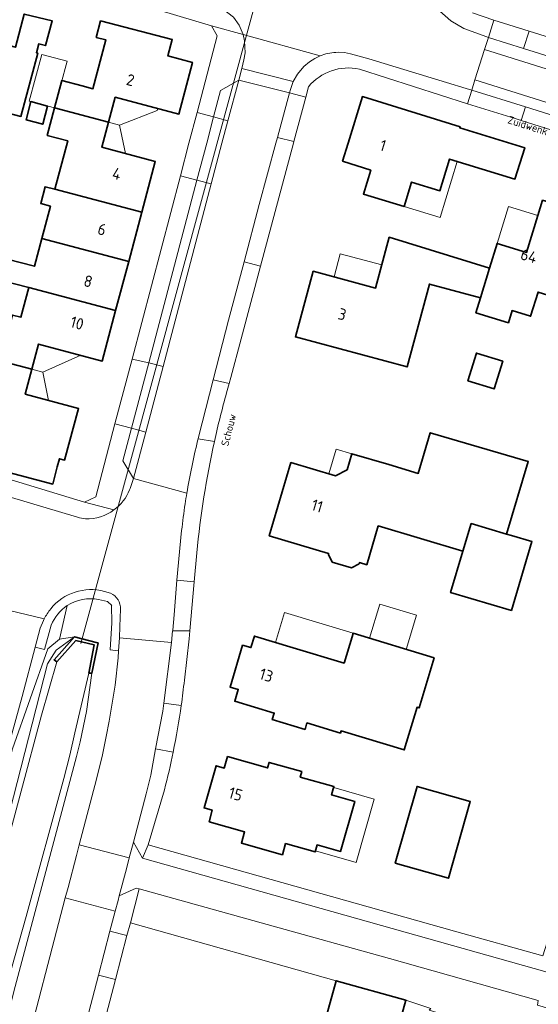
# Model space of a CAD drawing. Header units: metres. Extents: x 149984 to 156489, y 469398 to 478068.
# Tile 757 of 854: x 154471 to 154532, y 473399 to 473515. Entities that reach past the tile are written whole.
import ezdxf
from ezdxf.enums import TextEntityAlignment as Align

# ---------------------------------------------------------------- set-up
doc = ezdxf.new("R2010")
doc.units = ezdxf.units.M
doc.header["$LTSCALE"] = 0.75
for name, color, linetype, lineweight in [('B-WE-GK-KADEMUUR-GV', 252, 'Continuous', 35), ('B-WE-GR-BEPLANTING_CULTUUR_HEESTERS-GV', 252, 'Continuous', 18), ('B-WE-KW-KUNSTWERK_DUIKER-G', 6, 'Continuous', 18), ('B-WE-OG-BEBOUWING-GV', 6, 'Continuous', 35), ('B-WE-OG-BEBOUWING-T18', 1, 'Continuous', 18), ('B-WE-OG-BEBOUWING_LUIFEL-GV', 6, 'Continuous', 18), ('B-WE-OG-BEBOUWING_OVERBOUWING-GV', 6, 'Continuous', 18), ('B-WE-OG-TERREIN_BEGROEID-GV', 252, 'Continuous', 18), ('B-WE-OG-TERREIN_ERF-GV', 252, 'Continuous', 18), ('B-WE-OG-TERREIN_OEVER-GV', 252, 'Continuous', 18), ('B-WE-OG-TOPOGRAFIE-T18', 7, 'Continuous', 18), ('B-WE-OG-WATER-GV', 252, 'Continuous', 18), ('B-WE-VH-GESLOTENVERHARDING_ASFALT-GV', 252, 'Continuous', 18), ('B-WE-VH-OPENVERHARDING_BETONSTRAATSTEEN-GV', 252, 'Continuous', 18), ('B-WE-VH-OPENVERHARDING_STRAATBAKSTEEN-GV', 252, 'Continuous', 18), ('B-WE-VH-OPENVERHARDING_TEGEL-GV', 252, 'Continuous', 18)]:
    doc.layers.add(name, color=color, linetype=linetype, lineweight=lineweight)
doc.styles.add('NLCS-ISO-M500-T18', font='NLCS-ISO.ttf', dxfattribs={"height": 0.9})
doc.styles.add('NLCS-ISO-M750-T18', font='NLCS-ISO.ttf', dxfattribs={"height": 1.35})

msp = doc.modelspace()

# ---------------------------------------------------------------- linework, layer by layer
at = {"layer": 'B-WE-GK-KADEMUUR-GV', "flags": 128}
msp.add_lwpolyline([(154479.608, 473437.653), (154480.346, 473441.212), (154480.122, 473441.261), (154477.568, 473441.942), (154475.159, 473439.229), (154475.505, 473438.995), (154477.708, 473441.499), (154479.879, 473440.983), (154479.265, 473437.648)], close=True, dxfattribs=at)
at = {"layer": 'B-WE-GR-BEPLANTING_CULTUUR_HEESTERS-GV', "flags": 128}
for points in [[(154547.332, 473394.086), (154531.976, 473398.622), (154532.074, 473399.168), (154514.587, 473404.103), (154500.221, 473408.117), (154485.178, 473412.278), (154484.129, 473408.315), (154508.32, 473401.476)], [(154508.32, 473401.476), (154516.512, 473399.203), (154519.455, 473398.235), (154519.251, 473398.031), (154543.831, 473390.551), (154550.873, 473388.476)]]:
    msp.add_lwpolyline(points, dxfattribs=at)
at = {"layer": 'B-WE-KW-KUNSTWERK_DUIKER-G', "flags": 128}
msp.add_lwpolyline([(154478.324, 473441.132), (154501.435, 473526.086)], dxfattribs=at)
at = {"layer": 'B-WE-OG-BEBOUWING-GV', "flags": 128}
for points in [[(154467.928, 473511.991), (154465.857, 473504.548), (154471.26, 473503.134), (154473.238, 473510.596), (154473.093, 473510.633), (154473.37, 473511.677), (154474.172, 473511.465), (154474.946, 473514.363), (154471.665, 473515.178), (154470.611, 473511.267)], [(154475.22, 473504.139), (154481.563, 473502.447), (154482.347, 473505.404), (154489.831, 473503.424), (154491.431, 473509.487), (154488.554, 473510.249), (154489.049, 473512.196), (154480.628, 473514.369), (154480.128, 473512.432), (154481.267, 473512.137), (154479.725, 473506.393), (154478.48, 473506.727), (154476.084, 473507.37)], [(154472.434, 473504.884), (154471.864, 473502.752), (154473.836, 473502.225), (154474.406, 473504.357)], [(154509.071, 473497.864), (154512.383, 473496.801), (154511.53, 473494.004), (154516.312, 473492.545), (154517.188, 473495.414), (154520.526, 473494.396), (154521.661, 473498.117), (154529.332, 473495.776), (154530.503, 473499.454), (154522.858, 473501.814), (154522.893, 473501.927), (154511.419, 473505.47), (154509.73, 473500)], [(154481.563, 473502.447), (154475.22, 473504.139), (154474.357, 473500.915), (154476.771, 473500.274), (154475.26, 473494.57), (154485.477, 473491.893), (154487.057, 473497.841), (154480.784, 473499.506)], [(154473.729, 473488.79), (154483.936, 473486.094), (154485.477, 473491.893), (154475.26, 473494.57), (154474.116, 473494.87), (154473.59, 473492.882), (154474.733, 473492.582)], [(154535.299, 473478.872), (154539.306, 473492.362), (154535.84, 473493.429), (154535.521, 473492.391), (154532.594, 473493.29), (154532.046, 473491.502), (154530.708, 473487.137), (154527.246, 473488.198), (154526.36, 473485.306), (154525.284, 473481.796), (154524.748, 473480.046), (154528.572, 473478.874), (154529.012, 473480.308), (154531.182, 473479.642), (154532.053, 473482.482), (154535.877, 473481.31), (154535.144, 473478.92)], [(154482.397, 473480.304), (154483.936, 473486.094), (154473.729, 473488.79), (154472.86, 473485.511), (154469.641, 473486.361), (154468.978, 473483.85), (154472.195, 473483)], [(154505.61, 473484.925), (154503.537, 473477.212), (154516.654, 473473.672), (154519.283, 473483.414), (154525.284, 473481.796), (154526.36, 473485.306), (154514.562, 473488.922), (154512.959, 473482.951)], [(154482.397, 473480.304), (154472.195, 473483), (154471.272, 473479.517), (154470.263, 473479.774), (154469.715, 473477.624), (154467.082, 473478.32), (154466.855, 473477.459), (154466.227, 473475.08), (154472.552, 473473.412), (154473.341, 473476.362), (154480.821, 473474.371)], [(154472.552, 473473.412), (154466.227, 473475.08), (154463.11, 473475.902), (154462.541, 473473.747), (154465.54, 473472.955), (154465.255, 473471.876), (154467.674, 473471.238), (154466.143, 473465.436), (154466.771, 473465.27), (154465.984, 473462.289), (154475.007, 473459.905), (154475.538, 473461.915), (154475.796, 473462.881), (154476.408, 473462.718), (154478.048, 473468.792), (154471.766, 473470.475)], [(154523.807, 473472.054), (154526.894, 473471.098), (154527.9, 473474.346), (154524.813, 473475.302)], [(154513.271, 473454.98), (154523.235, 473452.02), (154524.197, 473455.261), (154528.369, 473454.021), (154530.901, 473462.538), (154519.394, 473465.945), (154517.978, 473461.16), (154514.503, 473462.189), (154510.163, 473463.474), (154509.602, 473461.581), (154508.23, 473460.874), (154503.005, 473462.425), (154500.46, 473453.816), (154507.435, 473451.737), (154507.405, 473451.6), (154507.869, 473450.734), (154510.147, 473450.061), (154511.011, 473450.521), (154511.061, 473450.66), (154511.917, 473450.415)], [(154524.197, 473455.261), (154523.235, 473452.02), (154521.785, 473447.14), (154528.929, 473445.035), (154531.336, 473453.139), (154528.927, 473453.855), (154528.369, 473454.021)], [(154519.858, 473439.458), (154510.32, 473442.36), (154510.193, 473441.939), (154509.26, 473438.845), (154503.257, 473440.656), (154498.71, 473442.028), (154498.298, 473440.662), (154497.331, 473440.953), (154495.846, 473436.032), (154496.813, 473435.741), (154496.398, 473434.365), (154501.042, 473432.965), (154500.814, 473432.208), (154504.662, 473431.048), (154504.891, 473431.804), (154508.835, 473430.614), (154508.91, 473430.863), (154516.33, 473428.625), (154517.843, 473433.642), (154518.082, 473433.57)], [(154493.378, 473420.168), (154497.564, 473418.985), (154497.189, 473417.657), (154502.01, 473416.294), (154502.385, 473417.622), (154505.849, 473416.643), (154506.083, 473417.47), (154508.839, 473416.691), (154510.502, 473422.574), (154507.793, 473423.339), (154508.069, 473424.318), (154504.104, 473425.439), (154504.284, 473426.076), (154500.436, 473427.157), (154500.258, 473426.526), (154495.557, 473427.855), (154495.17, 473426.491), (154494.203, 473426.765), (154492.799, 473421.811), (154493.766, 473421.536)], [(154515.277, 473415.304), (154521.522, 473413.538), (154524.079, 473422.584), (154517.834, 473424.349)], [(154514.509, 473391.969), (154516.512, 473399.203), (154508.32, 473401.476), (154506.311, 473394.255)]]:
    msp.add_lwpolyline(points, close=True, dxfattribs=at)
at = {"layer": 'B-WE-OG-BEBOUWING_LUIFEL-GV', "flags": 128}
for points in [[(154472.241, 473504.936), (154475.22, 473504.139), (154476.692, 473509.643), (154473.713, 473510.44)], [(154482.347, 473505.404), (154481.563, 473502.447), (154482.842, 473502.106), (154487.279, 473503.844), (154487.342, 473504.082)], [(154482.842, 473502.106), (154481.563, 473502.447), (154480.784, 473499.506), (154483.557, 473498.77)], [(154521.661, 473498.117), (154520.526, 473494.396), (154517.188, 473495.414), (154516.312, 473492.545), (154520.542, 473491.253), (154522.555, 473497.844)], [(154527.246, 473488.198), (154530.708, 473487.137), (154532.046, 473491.502), (154528.584, 473492.563)], [(154508.084, 473484.261), (154512.959, 473482.951), (154513.69, 473485.673), (154508.814, 473486.982)], [(154473.341, 473476.362), (154472.552, 473473.412), (154473.858, 473473.067), (154478.295, 473475.043)], [(154473.858, 473473.067), (154472.552, 473473.412), (154471.766, 473470.475), (154474.526, 473469.736)], [(154510.163, 473463.474), (154508.335, 473464.016), (154507.47, 473461.1), (154508.23, 473460.874), (154509.602, 473461.581)], [(154501.19, 473441.28), (154509.26, 473438.845), (154510.32, 473442.36), (154502.25, 473444.793)], [(154508.036, 473424.202), (154507.793, 473423.339), (154510.502, 473422.574), (154508.839, 473416.691), (154506.083, 473417.47), (154505.881, 473416.755), (154510.687, 473415.395), (154512.798, 473422.855)]]:
    msp.add_lwpolyline(points, close=True, dxfattribs=at)
at = {"layer": 'B-WE-OG-BEBOUWING_OVERBOUWING-GV', "flags": 128}
msp.add_lwpolyline([(154512.252, 473441.772), (154516.553, 473440.463), (154517.773, 473444.473), (154513.472, 473445.782)], close=True, dxfattribs=at)
at = {"layer": 'B-WE-OG-TERREIN_BEGROEID-GV'}
for points in [[(154480.405, 473446.313, 0.1969131), (154476.714, 473445.602)], [(154476.714, 473445.602, 0.1531429), (154474.831, 473443.312)], [(154480.667, 473427.283, 0.013597), (154481.643, 473432.001)]]:
    msp.add_lwpolyline(points, format="xyb", dxfattribs=at)
at = {"layer": 'B-WE-OG-TERREIN_BEGROEID-GV', "flags": 128}
for points in [[(154481.643, 473432.001), (154482.336, 473436.252), (154482.685, 473439.479), (154482.75, 473440.305), (154481.775, 473440.385), (154481.964, 473443.562), (154481.917, 473445.622), (154481.937, 473445.637), (154481.459, 473446.103), (154480.405, 473446.313)], [(154474.831, 473443.312), (154474.045, 473440.433), (154472.956, 473440.708), (154471.425, 473434.912), (154463.411, 473405.986), (154454.685, 473374.384), (154441.894, 473327.464), (154438.802, 473316.205), (154431.72, 473289.931), (154431.24, 473288.152), (154433.359, 473287.555), (154436.445, 473299.455), (154444.521, 473332.122), (154452.48, 473361.837), (154462.595, 473398.912), (154470.279, 473428.779), (154474.427, 473440.506), (154475.794, 473441.665), (154476.714, 473445.602)], [(154476.714, 473445.602), (154475.794, 473441.665), (154477.568, 473441.942), (154480.122, 473441.261), (154480.346, 473441.212), (154479.608, 473437.653), (154478.97, 473433.171), (154478.24, 473429.599), (154477.794, 473427.873), (154470.442, 473400.232), (154461.756, 473365.507), (154459.908, 473358.759), (154452.407, 473329.984), (154449.672, 473319.1), (154446.254, 473304.754), (154441.85, 473285.153), (154443.268, 473284.785)], [(154477.787, 473416.211), (154478.111, 473417.451), (154480.139, 473425.192), (154480.667, 473427.283)], [(154448.5, 473306.054), (154449.041, 473306.059), (154449.396, 473307.423), (154455.048, 473329.025), (154460.425, 473349.828), (154465.944, 473370.673), (154471.335, 473391.496), (154476.483, 473411.235), (154476.806, 473412.467), (154477.787, 473416.211)]]:
    msp.add_lwpolyline(points, dxfattribs=at)
msp.add_lwpolyline([(154437.9, 473299.09), (154445.21, 473328.95), (154450.3, 473347.6), (154456.62, 473371.72), (154461.28, 473388.6), (154463.21, 473395.5), (154464.78, 473401.19), (154466.56, 473408.64), (154468.55, 473416.07), (154474.4, 473438.75), (154475.396, 473440.377), (154477.568, 473441.942), (154475.794, 473441.665), (154474.427, 473440.506), (154470.279, 473428.779), (154462.595, 473398.912), (154452.48, 473361.837), (154444.521, 473332.122), (154436.445, 473299.455), (154433.359, 473287.555), (154434.812, 473287.145)], close=True, dxfattribs=at)
at = {"layer": 'B-WE-OG-TERREIN_ERF-GV', "flags": 128}
for points in [[(154387.318, 473478.186), (154397.42, 473475.133), (154397.556, 473475.092), (154397.85, 473476.065), (154399.198, 473480.635), (154424.411, 473473.197), (154424.709, 473474.233), (154428.672, 473473.022), (154437.905, 473470.204), (154442.806, 473468.719), (154478.746, 473457.756), (154480.055, 473458.411), (154482.316, 473466.984), (154484.327, 473474.609), (154490.007, 473496.148), (154491.023, 473500), (154491.974, 473503.603), (154494.353, 473512.625), (154493.663, 473513.801), (154476.978, 473518.81)], [(154524.34, 473515.309), (154526.854, 473514.475), (154530.997, 473513.175), (154536.642, 473511.406)], [(154469.641, 473486.361), (154472.86, 473485.511), (154473.729, 473488.79), (154474.733, 473492.582), (154473.59, 473492.882), (154474.116, 473494.87), (154475.26, 473494.57), (154476.771, 473500.274), (154474.357, 473500.915), (154475.22, 473504.139), (154476.084, 473507.37), (154478.48, 473506.727), (154479.725, 473506.393), (154481.267, 473512.137), (154480.128, 473512.432), (154480.628, 473514.369), (154489.049, 473512.196), (154488.554, 473510.249), (154491.431, 473509.487), (154489.831, 473503.424), (154482.347, 473505.404), (154481.563, 473502.447), (154480.784, 473499.506), (154487.057, 473497.841), (154485.477, 473491.893), (154483.936, 473486.094), (154482.397, 473480.304), (154480.821, 473474.371), (154473.341, 473476.362), (154472.552, 473473.412), (154471.766, 473470.475), (154478.048, 473468.792), (154476.408, 473462.718), (154475.796, 473462.881), (154475.538, 473461.915), (154475.007, 473459.905), (154465.984, 473462.289)], [(154537.809, 473500.244), (154530.084, 473502.658), (154529.352, 473502.883), (154523.775, 473504.601), (154511.06, 473508.692)], [(154505.077, 473506.638), (154504.749, 473505.411), (154503.346, 473500.172), (154503.3, 473500), (154499.422, 473485.512), (154497.14, 473476.986), (154495.927, 473472.452)], [(154535.877, 473481.31), (154532.053, 473482.482), (154531.182, 473479.642), (154529.012, 473480.308), (154528.572, 473478.874), (154524.748, 473480.046), (154525.284, 473481.796), (154519.283, 473483.414), (154516.654, 473473.672), (154503.537, 473477.212), (154505.61, 473484.925), (154512.959, 473482.951), (154514.562, 473488.922), (154526.36, 473485.306), (154527.246, 473488.198), (154530.708, 473487.137), (154532.046, 473491.502), (154532.594, 473493.29)], [(154470.263, 473479.774), (154471.272, 473479.517), (154472.195, 473483), (154468.978, 473483.85)], [(154495.927, 473472.452), (154495.732, 473471.725), (154495.438, 473470.628)], [(154491.937, 473451.809), (154491.632, 473448.39), (154491.118, 473442.624), (154491.034, 473441.688), (154490.48, 473436.829)], [(154488.135, 473423.933), (154486.231, 473417.467), (154522.236, 473407.334), (154532.64, 473404.422)], [(154506.311, 473394.255), (154508.32, 473401.476), (154484.129, 473408.315), (154483.731, 473406.811), (154482.378, 473401.644), (154475.008, 473373.483)], [(154519.455, 473398.235), (154516.512, 473399.203), (154514.509, 473391.969)]]:
    msp.add_lwpolyline(points, dxfattribs=at)
for points in [[(154465.857, 473504.548), (154458.151, 473506.564), (154456.748, 473501.38), (154452.838, 473502.437), (154454.981, 473510.373), (154459.364, 473509.189), (154461.9, 473518.582), (154465.02, 473517.831), (154463.749, 473513.119), (154467.928, 473511.991), (154470.611, 473511.267), (154471.665, 473515.178), (154474.946, 473514.363), (154474.172, 473511.465), (154473.37, 473511.677), (154473.093, 473510.633), (154473.238, 473510.596), (154471.26, 473503.134)], [(154472.434, 473504.884), (154474.406, 473504.357), (154473.836, 473502.225), (154471.864, 473502.752)], [(154521.661, 473498.117), (154520.526, 473494.396), (154517.188, 473495.414), (154516.312, 473492.545), (154511.53, 473494.004), (154512.383, 473496.801), (154509.071, 473497.864), (154509.73, 473500), (154511.419, 473505.47), (154522.893, 473501.927), (154522.858, 473501.814), (154530.503, 473499.454), (154529.332, 473495.776)], [(154526.894, 473471.098), (154523.807, 473472.054), (154524.813, 473475.302), (154527.9, 473474.346)], [(154523.235, 473452.02), (154513.271, 473454.98), (154511.917, 473450.415), (154511.061, 473450.66), (154511.011, 473450.521), (154510.147, 473450.061), (154507.869, 473450.734), (154507.405, 473451.6), (154507.435, 473451.737), (154500.46, 473453.816), (154503.005, 473462.425), (154508.23, 473460.874), (154509.602, 473461.581), (154510.163, 473463.474), (154514.503, 473462.189), (154517.978, 473461.16), (154519.394, 473465.945), (154530.901, 473462.538), (154528.369, 473454.021), (154528.927, 473453.855), (154531.336, 473453.139), (154528.929, 473445.035), (154521.785, 473447.14)], [(154517.843, 473433.642), (154516.33, 473428.625), (154508.91, 473430.863), (154508.835, 473430.614), (154504.891, 473431.804), (154504.662, 473431.048), (154500.814, 473432.208), (154501.042, 473432.965), (154496.398, 473434.365), (154496.813, 473435.741), (154495.846, 473436.032), (154497.331, 473440.953), (154498.298, 473440.662), (154498.71, 473442.028), (154503.257, 473440.656), (154509.26, 473438.845), (154510.193, 473441.939), (154510.32, 473442.36), (154519.858, 473439.458), (154518.082, 473433.57)], [(154497.564, 473418.985), (154493.378, 473420.168), (154493.766, 473421.536), (154492.799, 473421.811), (154494.203, 473426.765), (154495.17, 473426.491), (154495.557, 473427.855), (154500.258, 473426.526), (154500.436, 473427.157), (154504.284, 473426.076), (154504.104, 473425.439), (154508.069, 473424.318), (154507.793, 473423.339), (154510.502, 473422.574), (154508.839, 473416.691), (154506.083, 473417.47), (154505.849, 473416.643), (154502.385, 473417.622), (154502.01, 473416.294), (154497.189, 473417.657)], [(154515.277, 473415.304), (154517.834, 473424.349), (154524.079, 473422.584), (154521.522, 473413.538)]]:
    msp.add_lwpolyline(points, close=True, dxfattribs=at)
at = {"layer": 'B-WE-OG-TERREIN_ERF-GV'}
for points in [[(154511.06, 473508.692, 0.2825087), (154505.077, 473506.638)], [(154495.438, 473470.628, 0.013598), (154494.012, 473464.899)], [(154494.012, 473464.899, 0.0300194), (154491.937, 473451.809)], [(154490.48, 473436.829, -0.0084888), (154490.113, 473433.871)], [(154490.113, 473433.871, -0.0156261), (154489.161, 473428.366)], [(154489.161, 473428.366, -0.0130627), (154488.135, 473423.933)]]:
    msp.add_lwpolyline(points, format="xyb", dxfattribs=at)
at = {"layer": 'B-WE-OG-TERREIN_OEVER-GV', "flags": 128}
for points in [[(154474.4, 473438.75), (154468.55, 473416.07), (154466.56, 473408.64), (154464.78, 473401.19), (154463.21, 473395.5), (154461.28, 473388.6), (154456.62, 473371.72), (154450.3, 473347.6), (154445.21, 473328.95), (154437.9, 473299.09), (154434.812, 473287.145), (154435.213, 473287.031), (154435.353, 473287.59), (154441.98, 473312.968), (154449.698, 473342.036), (154456.551, 473368.166), (154463.479, 473394.147), (154468.901, 473414.855), (154473.683, 473432.703), (154475.505, 473438.995), (154475.159, 473439.229), (154477.568, 473441.942), (154475.396, 473440.377)], [(154441.374, 473285.276), (154441.85, 473285.153), (154446.254, 473304.754), (154449.672, 473319.1), (154452.407, 473329.984), (154459.908, 473358.759), (154461.756, 473365.507), (154470.442, 473400.232), (154477.794, 473427.873), (154478.24, 473429.599), (154478.97, 473433.171), (154479.608, 473437.653), (154479.265, 473437.648), (154477.59, 473430.643), (154477.009, 473428.025), (154476.327, 473425.255), (154471.864, 473409.039), (154469.316, 473399.85), (154463.686, 473377.093), (154456.357, 473348.97), (154445.751, 473308.375), (154440.671, 473285.476)]]:
    msp.add_lwpolyline(points, close=True, dxfattribs=at)
at = {"layer": 'B-WE-OG-WATER-GV', "flags": 128}
msp.add_lwpolyline([(154463.686, 473377.093), (154469.316, 473399.85), (154471.864, 473409.039), (154476.327, 473425.255), (154477.009, 473428.025), (154477.59, 473430.643), (154479.265, 473437.648), (154479.879, 473440.983), (154477.708, 473441.499), (154475.505, 473438.995), (154473.683, 473432.703), (154468.901, 473414.855), (154463.479, 473394.147)], dxfattribs=at)
at = {"layer": 'B-WE-VH-GESLOTENVERHARDING_ASFALT-GV', "flags": 128}
for points in [[(154634.795, 473478.237), (154629.842, 473479.797), (154626.539, 473480.837), (154617.236, 473483.743), (154609.349, 473486.249), (154600.476, 473488.958), (154590.964, 473492.029), (154580.974, 473495.196), (154571.922, 473498.025), (154565.664, 473500), (154560.071, 473501.765), (154559.571, 473501.923), (154555.559, 473503.192), (154548.86, 473505.31), (154548.84, 473505.316), (154540.031, 473508.075), (154535.985, 473509.349), (154530.357, 473511.121), (154526.349, 473512.397), (154526.216, 473512.44), (154525.76, 473510.994), (154797.205, 473425.823)], [(154525.76, 473510.994), (154524.64, 473507.437), (154661.432, 473464.374), (154805.952, 473419.042), (154810.344, 473417.149), (154814.126, 473415.055), (154817.542, 473412.722)], [(154818.122, 473417.006), (154817.456, 473417.436), (154817.532, 473417.671), (154822.483, 473416.359), (154823.406, 473419.273), (154822.043, 473419.359), (154820.888, 473419.214), (154819.228, 473419.431), (154818.217, 473419.503), (154816.34, 473419.864), (154797.205, 473425.823), (154525.76, 473510.994)], [(154805.952, 473419.042), (154661.432, 473464.374), (154524.64, 473507.437), (154524.259, 473506.226), (154530.576, 473504.251), (154538.306, 473501.848), (154538.495, 473501.755), (154544.049, 473500), (154547.157, 473499.018), (154556.789, 473495.991), (154558.002, 473495.613), (154566.67, 473492.889), (154579.114, 473488.966), (154579.421, 473488.872), (154592.094, 473484.873), (154598.715, 473482.807), (154598.968, 473482.718), (154614.672, 473477.763), (154614.893, 473477.683), (154626.261, 473474.094), (154633.239, 473471.909), (154637.215, 473470.632), (154647.759, 473467.304)]]:
    msp.add_lwpolyline(points, dxfattribs=at)
at = {"layer": 'B-WE-VH-OPENVERHARDING_BETONSTRAATSTEEN-GV', "flags": 128}
for points in [[(154504.739, 473519.632), (154499.163, 473521.283), (154495.267, 473522.45), (154493.241, 473523.046), (154492.95, 473522.093), (154491.423, 473517.289), (154492.56, 473516.935), (154494.942, 473515.848), (154496.258, 473514.833), (154496.924, 473513.863), (154497.383, 473512.771), (154506.447, 473510.265)], [(154525.62, 473512.654), (154523.33, 473513.475), (154521.823, 473514.368), (154520.157, 473515.817), (154519.251, 473516.977), (154518.49, 473518.389), (154518.091, 473520.219), (154518.05, 473521.464)], [(154508.283, 473510.676), (154508.617, 473510.686), (154509.293, 473510.648), (154510.019, 473510.518), (154512.153, 473509.897), (154521.293, 473507.13), (154523.605, 473506.425), (154524.259, 473506.226), (154524.64, 473507.437), (154525.76, 473510.994), (154526.216, 473512.44), (154525.62, 473512.654)], [(154523.605, 473506.425), (154521.293, 473507.13), (154512.153, 473509.897), (154510.019, 473510.518), (154509.293, 473510.648), (154508.617, 473510.686), (154508.283, 473510.676)], [(154506.447, 473510.265), (154505.81, 473509.965), (154505.19, 473509.574), (154504.526, 473509.017), (154503.773, 473508.12), (154503.285, 473507.254), (154502.95, 473506.323), (154502.837, 473505.906), (154504.749, 473505.411), (154505.077, 473506.638)], [(154511.06, 473508.692), (154523.775, 473504.601), (154524.259, 473506.226), (154523.605, 473506.425)], [(154502.837, 473505.906), (154496.868, 473507.42), (154495.589, 473502.624), (154494.89, 473500), (154493.619, 473495.227), (154487.991, 473473.74), (154485.959, 473466.021), (154484.495, 473460.568), (154490.765, 473458.819)], [(154492.04, 473464.968), (154492.107, 473465.217), (154492.155, 473465.404), (154493.884, 473472.177), (154495.67, 473479.174), (154497.498, 473486.036), (154499.291, 473492.766), (154501.244, 473500), (154501.427, 473500.679), (154502.837, 473505.906)], [(154495.438, 473470.628), (154495.732, 473471.725), (154493.884, 473472.177), (154492.155, 473465.404), (154492.107, 473465.217)], [(154492.107, 473465.217), (154494.012, 473464.899)], [(154477.913, 473456.01), (154466.049, 473459.519), (154464.704, 473459.917), (154463.238, 473455.166), (154464.559, 473454.7), (154468.092, 473453.615)], [(154490.765, 473458.819), (154484.495, 473460.568), (154484.091, 473459.382), (154484.04, 473459.234)], [(154482.983, 473445.175), (154482.91, 473443.154), (154482.862, 473441.835), (154488.957, 473441.265), (154489.094, 473442.624), (154489.106, 473442.737), (154489.286, 473444.522), (154489.612, 473448.583), (154490.161, 473454.429)], [(154470.145, 473449.886), (154469.288, 473446.682), (154468.943, 473445.273), (154474.011, 473444.032)], [(154481.086, 473447.281), (154481.802, 473447.057)], [(154481.802, 473447.057), (154481.086, 473447.281)], [(154480.405, 473446.313), (154481.459, 473446.103), (154481.937, 473445.637), (154481.917, 473445.622), (154481.964, 473443.562), (154481.775, 473440.385), (154482.75, 473440.305), (154482.862, 473441.835), (154482.91, 473443.154), (154482.983, 473445.175)], [(154474.011, 473444.032), (154473.931, 473443.859), (154473.544, 473442.937), (154472.956, 473440.708), (154474.045, 473440.433), (154474.831, 473443.312)], [(154554.293, 473397.836), (154548.191, 473399.649), (154536.584, 473403.09), (154533.537, 473403.993), (154533.113, 473402.507), (154485.569, 473415.916), (154484.496, 473417.781), (154484.009, 473415.944), (154483.66, 473414.628), (154482.819, 473411.453), (154484.819, 473412.375), (154485.178, 473412.278), (154500.221, 473408.117), (154514.587, 473404.103), (154532.074, 473399.168), (154531.976, 473398.622)]]:
    msp.add_lwpolyline(points, dxfattribs=at)
for points in [[(154530.357, 473511.121), (154530.997, 473513.175), (154526.854, 473514.475), (154526.216, 473512.44), (154526.349, 473512.397)], [(154530.997, 473513.175), (154530.357, 473511.121), (154535.985, 473509.349), (154536.642, 473511.406)], [(154505.19, 473509.574), (154505.81, 473509.965), (154506.447, 473510.265), (154497.383, 473512.771), (154497.561, 473512.017), (154497.64, 473510.601), (154497.489, 473509.78), (154497.222, 473508.765), (154503.285, 473507.254), (154503.773, 473508.12), (154504.526, 473509.017)], [(154496.868, 473507.42), (154502.837, 473505.906), (154502.95, 473506.323), (154503.285, 473507.254), (154497.222, 473508.765)], [(154493.925, 473503.075), (154495.589, 473502.624), (154496.868, 473507.42), (154494.743, 473506.173)], [(154524.259, 473506.226), (154523.775, 473504.601), (154529.352, 473502.883), (154530.084, 473502.658), (154530.576, 473504.251)], [(154537.809, 473500.244), (154538.306, 473501.848), (154530.576, 473504.251), (154530.084, 473502.658)], [(154493.113, 473500), (154493.925, 473503.075), (154491.974, 473503.603), (154491.023, 473500), (154490.007, 473496.148), (154491.963, 473495.649)], [(154493.925, 473503.075), (154493.113, 473500), (154491.963, 473495.649), (154493.619, 473495.227), (154494.89, 473500), (154495.589, 473502.624)], [(154497.498, 473486.036), (154499.422, 473485.512), (154503.3, 473500), (154503.346, 473500.172), (154501.427, 473500.679), (154501.244, 473500), (154499.291, 473492.766)], [(154486.284, 473474.145), (154487.991, 473473.74), (154493.619, 473495.227), (154491.963, 473495.649)], [(154484.327, 473474.609), (154482.316, 473466.984), (154484.257, 473466.471), (154486.284, 473474.145)], [(154486.284, 473474.145), (154484.257, 473466.471), (154485.959, 473466.021), (154487.991, 473473.74)], [(154484.257, 473466.471), (154483.244, 473462.637), (154484.495, 473460.568), (154485.959, 473466.021)], [(154478.111, 473417.451), (154477.787, 473416.211), (154476.806, 473412.467), (154476.483, 473411.235), (154482.347, 473409.671), (154482.68, 473410.928), (154482.819, 473411.453), (154483.66, 473414.628), (154484.009, 473415.944)], [(154481.725, 473407.299), (154482.347, 473409.671), (154476.483, 473411.235), (154471.335, 473391.496), (154465.944, 473370.673), (154460.425, 473349.828), (154455.048, 473329.025), (154449.396, 473307.423), (154455.278, 473305.949), (154457.532, 473314.562), (154460.387, 473325.418), (154462.564, 473333.825), (154466.108, 473347.218), (154468.276, 473355.596), (154471.383, 473367.412), (154473.077, 473373.968), (154477.179, 473389.837), (154480.378, 473402.125)]]:
    msp.add_lwpolyline(points, close=True, dxfattribs=at)
at = {"layer": 'B-WE-VH-OPENVERHARDING_BETONSTRAATSTEEN-GV'}
for points in [[(154508.283, 473510.676, 0.0799601), (154506.447, 473510.265)], [(154506.447, 473510.265, -0.0799601), (154508.283, 473510.676)], [(154505.077, 473506.638, -0.2825087), (154511.06, 473508.692)], [(154494.012, 473464.899, -0.013598), (154495.438, 473470.628)], [(154490.765, 473458.819, -0.019987), (154492.04, 473464.968)], [(154484.04, 473459.234, -0.1425414), (154482.206, 473456.851)], [(154490.569, 473457.576, -0.0048337), (154490.765, 473458.819)], [(154490.161, 473454.429, -0.0102029), (154490.569, 473457.576)], [(154482.206, 473456.851, -0.1679469), (154478.849, 473455.817)], [(154478.849, 473455.817, -0.0437075), (154477.913, 473456.01)], [(154474.769, 473445.228, -0.2958489), (154481.086, 473447.281)], [(154481.086, 473447.281, 0.2958489), (154474.769, 473445.228)], [(154481.802, 473447.057, -0.3045659), (154482.983, 473445.175)], [(154482.983, 473445.175, 0.3045659), (154481.802, 473447.057)], [(154476.714, 473445.602, -0.1969131), (154480.405, 473446.313)], [(154474.011, 473444.032, -0.0583906), (154474.769, 473445.228)], [(154474.769, 473445.228, 0.0583906), (154474.011, 473444.032)], [(154474.831, 473443.312, -0.1531429), (154476.714, 473445.602)]]:
    msp.add_lwpolyline(points, format="xyb", dxfattribs=at)
at = {"layer": 'B-WE-VH-OPENVERHARDING_STRAATBAKSTEEN-GV', "flags": 128}
for points in [[(154489.094, 473442.624), (154491.118, 473442.624), (154491.632, 473448.39), (154489.612, 473448.583), (154489.286, 473444.522), (154489.106, 473442.737)], [(154480.378, 473402.125), (154482.378, 473401.644), (154483.731, 473406.811), (154481.725, 473407.299)]]:
    msp.add_lwpolyline(points, close=True, dxfattribs=at)
for points in [[(154454.685, 473374.384), (154463.411, 473405.986), (154471.425, 473434.912), (154472.956, 473440.708), (154473.544, 473442.937), (154473.931, 473443.859), (154474.011, 473444.032), (154468.943, 473445.273), (154466.999, 473438.041), (154465.56, 473432.688), (154462.474, 473421.206), (154461.393, 473417.185), (154458.129, 473405.461), (154457.13, 473401.869), (154453.626, 473389.283)], [(154484.496, 473417.781), (154486.004, 473423.472), (154486.52, 473425.648), (154487.105, 473428.767), (154487.937, 473433.205), (154488.056, 473434.141), (154488.957, 473441.265), (154482.862, 473441.835), (154482.75, 473440.305), (154482.685, 473439.479), (154482.336, 473436.252), (154481.643, 473432.001)], [(154490.113, 473433.871), (154488.056, 473434.141), (154487.937, 473433.205), (154487.105, 473428.767), (154489.161, 473428.366)], [(154480.667, 473427.283), (154480.139, 473425.192), (154478.111, 473417.451), (154484.009, 473415.944), (154484.496, 473417.781)]]:
    msp.add_lwpolyline(points, dxfattribs=at)
at = {"layer": 'B-WE-VH-OPENVERHARDING_STRAATBAKSTEEN-GV'}
for points in [[(154489.161, 473428.366, 0.0156261), (154490.113, 473433.871)], [(154481.643, 473432.001, -0.013597), (154480.667, 473427.283)]]:
    msp.add_lwpolyline(points, format="xyb", dxfattribs=at)
at = {"layer": 'B-WE-VH-OPENVERHARDING_TEGEL-GV', "flags": 128}
for points in [[(154496.924, 473513.863), (154496.258, 473514.833), (154494.942, 473515.848), (154492.56, 473516.935), (154491.423, 473517.289), (154477.751, 473521.4), (154476.978, 473518.81), (154493.663, 473513.801), (154497.383, 473512.771)], [(154491.974, 473503.603), (154493.925, 473503.075), (154494.743, 473506.173), (154496.868, 473507.42), (154497.222, 473508.765), (154497.489, 473509.78), (154497.64, 473510.601), (154497.561, 473512.017), (154497.383, 473512.771), (154493.663, 473513.801), (154494.353, 473512.625)], [(154502.837, 473505.906), (154501.427, 473500.679), (154503.346, 473500.172), (154504.749, 473505.411)], [(154484.327, 473474.609), (154486.284, 473474.145), (154491.963, 473495.649), (154490.007, 473496.148)], [(154495.732, 473471.725), (154495.927, 473472.452), (154497.14, 473476.986), (154499.422, 473485.512), (154497.498, 473486.036), (154495.67, 473479.174), (154493.884, 473472.177)], [(154482.347, 473409.671), (154481.725, 473407.299), (154483.731, 473406.811), (154484.129, 473408.315), (154485.178, 473412.278), (154484.819, 473412.375), (154482.819, 473411.453), (154482.68, 473410.928)], [(154475.008, 473373.483), (154482.378, 473401.644), (154480.378, 473402.125), (154477.179, 473389.837), (154473.077, 473373.968)]]:
    msp.add_lwpolyline(points, close=True, dxfattribs=at)
for points in [[(154518.05, 473521.464), (154518.091, 473520.219), (154518.49, 473518.389), (154519.251, 473516.977), (154520.157, 473515.817), (154521.823, 473514.368), (154523.33, 473513.475)], [(154523.33, 473513.475), (154525.62, 473512.654), (154526.216, 473512.44), (154526.854, 473514.475), (154524.34, 473515.309)], [(154482.206, 473456.851), (154478.746, 473457.756), (154442.806, 473468.719), (154442.192, 473466.804), (154443.324, 473466.479), (154457.987, 473462.004), (154464.704, 473459.917), (154466.049, 473459.519), (154477.913, 473456.01)], [(154484.257, 473466.471), (154482.316, 473466.984), (154480.055, 473458.411), (154478.746, 473457.756), (154482.206, 473456.851)], [(154484.04, 473459.234), (154484.091, 473459.382), (154484.495, 473460.568), (154483.244, 473462.637), (154484.257, 473466.471)], [(154494.012, 473464.899), (154492.107, 473465.217), (154492.04, 473464.968)], [(154490.161, 473454.429), (154489.612, 473448.583), (154491.632, 473448.39), (154491.937, 473451.809)], [(154490.48, 473436.829), (154491.034, 473441.688), (154491.118, 473442.624), (154489.094, 473442.624), (154488.957, 473441.265), (154488.056, 473434.141)], [(154488.056, 473434.141), (154490.113, 473433.871)], [(154489.161, 473428.366), (154487.105, 473428.767), (154486.52, 473425.648), (154486.004, 473423.472), (154484.496, 473417.781), (154485.569, 473415.916), (154486.231, 473417.467), (154488.135, 473423.933)], [(154568.26, 473397.371), (154559.619, 473399.903), (154534.706, 473407.306), (154533.624, 473407.628), (154532.64, 473404.422), (154522.236, 473407.334), (154486.231, 473417.467), (154485.569, 473415.916), (154533.113, 473402.507), (154533.537, 473403.993), (154534.128, 473405.982), (154537.169, 473405.062), (154548.761, 473401.567), (154554.862, 473399.753), (154566.65, 473396.266)]]:
    msp.add_lwpolyline(points, dxfattribs=at)
at = {"layer": 'B-WE-VH-OPENVERHARDING_TEGEL-GV'}
for points in [[(154492.04, 473464.968, 0.019987), (154490.765, 473458.819)], [(154491.937, 473451.809, -0.0300194), (154494.012, 473464.899)], [(154482.206, 473456.851, 0.1425414), (154484.04, 473459.234)], [(154490.765, 473458.819, 0.0048337), (154490.569, 473457.576)], [(154490.569, 473457.576, 0.0102029), (154490.161, 473454.429)], [(154478.849, 473455.817, 0.1679469), (154482.206, 473456.851)], [(154477.913, 473456.01, 0.0437075), (154478.849, 473455.817)], [(154490.113, 473433.871, 0.0084888), (154490.48, 473436.829)], [(154488.135, 473423.933, 0.0130627), (154489.161, 473428.366)]]:
    msp.add_lwpolyline(points, format="xyb", dxfattribs=at)

# ---------------------------------------------------------------- texts
at = {"layer": 'B-WE-OG-BEBOUWING-T18', "style": 'NLCS-ISO-M750-T18'}
for s, rotation, p in [('2', 345, (154484.144, 473507.424)), ('1', 342.9, (154513.828, 473499.714)), ('4', 345.1, (154482.533, 473496.39)), ('6', 345.1, (154480.796, 473489.852)), ('64', 343, (154530.983, 473486.74)), ('8', 345.1, (154479.174, 473483.751)), ('3', 344.9, (154509.04, 473479.87)), ('10', 345.1, (154477.867, 473478.832)), ('11', 343.5, (154506.099, 473457.334)), ('13', 343.2, (154500.119, 473437.421)), ('15', 344.3, (154496.506, 473423.441))]:
    msp.add_text(s, height=1.35, rotation=rotation, dxfattribs=at).set_placement(p, align=Align.MIDDLE)
at = {"layer": 'B-WE-OG-TOPOGRAFIE-T18', "style": 'NLCS-ISO-M500-T18'}
for s, rotation, p in [('Zuidwenk', 342.2, (154530.858, 473502.056)), ('Schouw', 75.9, (154495.678, 473466.254))]:
    msp.add_text(s, height=0.9, rotation=rotation, dxfattribs=at).set_placement(p, align=Align.MIDDLE)

doc.saveas('drawing.dxf')
